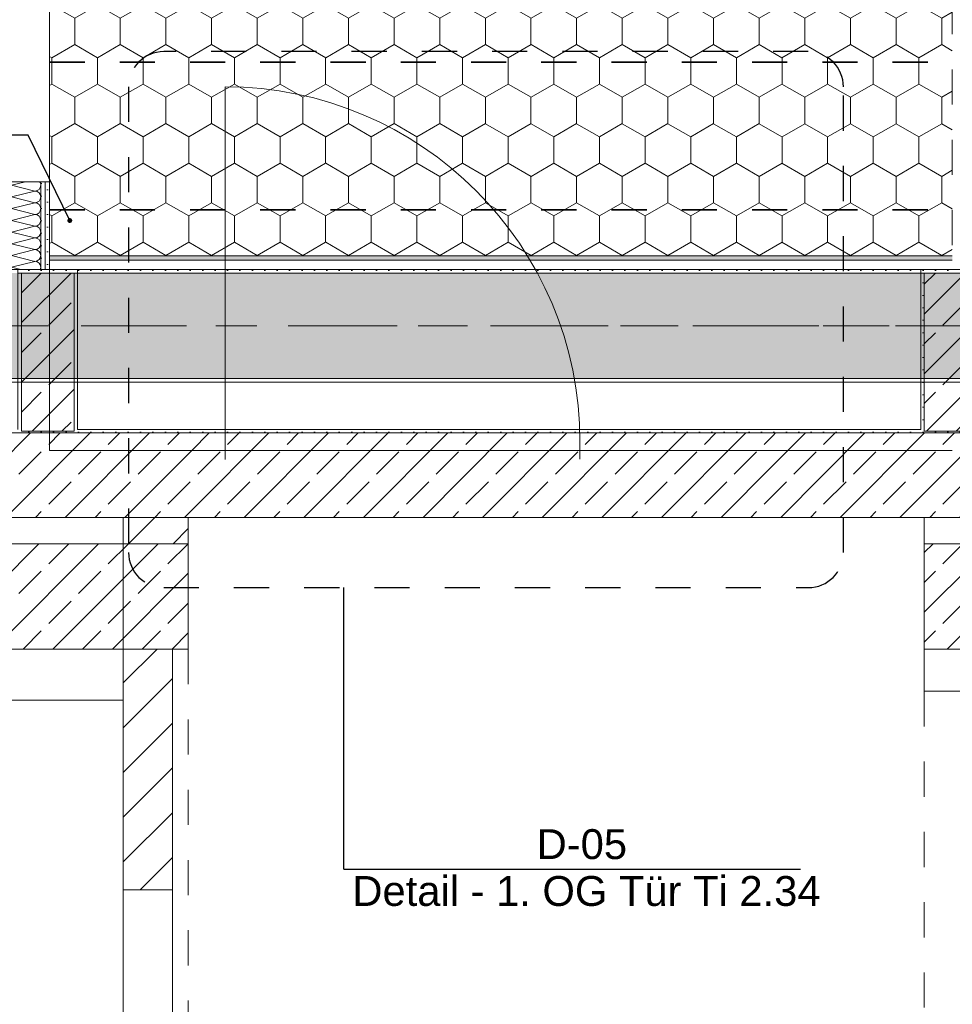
# Model space of a CAD drawing. Header units: metres. Extents: x -3.6 to 85.2, y -11 to 16.8.
# Tile 436 of 508: x 51.8 to 54.5, y -1.4 to 1.4. Entities that reach past the tile are written whole.
import ezdxf

# ---------------------------------------------------------------- set-up
doc = ezdxf.new("R2010")
doc.units = ezdxf.units.M
doc.header["$MEASUREMENT"] = 0
for name, pattern in [('Achse', [0.2, 0.1, -0.05, 0, -0.05]), ('Punktlinie eng', [0.0375, 0.0125, -0.025]), ('Punktlinie weit', [0.06, 0.01, -0.05]), ('Strichlinie doppelt', [0.546806, 0.264583, -0.105833, 0.070556, -0.105833]), ('Untersicht', [0.1, 0.075, -0.025]), ('Wipeout_Contour', [1, 0, -1])]:
    doc.linetypes.add(name, pattern=pattern)
for name, color, linetype in [('154 - Bemaßung_ Beschriftung.Ausbau - Deckenspiegel', 7, 'Continuous'), ('208 - Marker.Detail', 7, 'Continuous'), ('301 - Elemente.Linie', 7, 'Continuous'), ('451 - Universal.Achsen Raster', 7, 'Continuous'), ('605 - Struktur.Wand Innen', 7, 'Continuous'), ('607 - Struktur.Stütze', 7, 'Continuous'), ('608 - Struktur.Träger', 7, 'Continuous'), ('Neubau_154 - Bemaßung_ Beschriftung.Ausbau - Deckenspiegel', 7, 'Continuous'), ('Neubau_605 - Struktur.Wand Innen', 7, 'Continuous'), ('Neubau_606 - Struktur.Wand Innen Ausbau', 7, 'Continuous'), ('Neubau_651 - Abdeckung.Decke abgehängt_ bekleidet', 7, 'Continuous'), ('Neubau_653 - Abdeckung.TB Verkofferung', 7, 'Continuous')]:
    doc.layers.add(name, color=color, linetype=linetype)
doc.styles.add('ERSTELLTER_STIL_2', font='txt')
doc.dimstyles.new('ERSTELLTER_STIL__3', dxfattribs={"dimtxt": 0.1, "dimasz": 0.0532, "dimexe": 0.18, "dimexo": 0.0625, "dimgap": 0, "dimtad": 1, "dimzin": 0, "dimdsep": 46, "dimtxsty": 'ERSTELLTER_STIL_2', "dimblk": 'ARROWHEAD_2', "dimblk1": 'ARROWHEAD_2', "dimblk2": 'ARROWHEAD_2', "dimcen": 0.09, "dimse1": 1, "dimse2": 1, "dimclrd": 7, "dimclre": 7, "dimclrt": 7, "dimazin": 0, "dimtfac": 1, "dimtdec": 4, "dimtmove": 2, "dimatfit": 3, "dimfxl": 1, "dimtolj": 1, "dimtzin": 0, "dimarcsym": 0})
doc.dimstyles.new('ERSTELLTER_STIL__5', dxfattribs={"dimtxt": 0.18, "dimasz": 0.02736, "dimexe": 0.18, "dimexo": 0.0625, "dimgap": 0, "dimtad": 0, "dimtih": 1, "dimtoh": 1, "dimdec": 4, "dimzin": 0, "dimdsep": 46, "dimcen": 0.09, "dimadec": 0, "dimazin": 0, "dimtfac": 1, "dimtdec": 4, "dimtmove": 0, "dimatfit": 3, "dimldrblk": 'ARROWHEAD_11', "dimfxl": 1, "dimtolj": 1, "dimtzin": 0, "dimarcsym": 0})
pattern_1 = [(45, (0, 0), (-0.01767767, 0.01767767), [0, -0.025])]
pattern_2 = [(45, (0, 0), (-0.08485281, 0.08485281), []), (45, (-0.04243, 0.04243), (-0.08485281, 0.08485281), [0.09, -0.03])]
pattern_3 = [(45, (0, 0), (-0.06363961, 0.06363961), [])]

# ---------------------------------------------------------------- blocks, each defined once
blk = doc.blocks.new('*X43')
at = {"layer": 'Neubau_606 - Struktur.Wand Innen Ausbau', "color": 7, "linetype": 'Continuous', "lineweight": 5}
for p, q in [((51.8216, 0.96), (51.7816, 0.95)), ((51.8483, 0.9333), (51.7816, 0.95)), ((51.8483, 0.9333), (51.7816, 0.9167)), ((51.8483, 0.9), (51.7816, 0.9167)), ((51.8483, 0.9), (51.7816, 0.8833)), ((51.8483, 0.8667), (51.7816, 0.8833)), ((51.8483, 0.8667), (51.7816, 0.85)), ((51.8483, 0.8333), (51.7816, 0.85)), ((51.8483, 0.8333), (51.7816, 0.8167)), ((51.8483, 0.8), (51.7816, 0.8167)), ((51.8483, 0.8), (51.7816, 0.7833)), ((51.8483, 0.7667), (51.7816, 0.7833)), ((51.8483, 0.7667), (51.7816, 0.75)), ((51.8483, 0.7333), (51.7816, 0.75)), ((51.8483, 0.7333), (51.7816, 0.7167)), ((51.8084, 0.71), (51.7816, 0.7167))]:
    blk.add_line(p, q, dxfattribs=at)
for centre, start, end in [((51.7816, 0.9667), 203.5783, 270), ((51.8483, 0.95), 0, 36.8698), ((51.7816, 0.9333), 90, 180), ((51.7816, 0.9333), 180, 270), ((51.8483, 0.95), 270, 0), ((51.8483, 0.9167), 0, 90), ((51.7816, 0.9), 90, 180), ((51.7816, 0.9), 180, 270), ((51.8483, 0.9167), 270, 0), ((51.8483, 0.8833), 0, 90), ((51.7816, 0.8667), 90, 180), ((51.8483, 0.8833), 270, 0), ((51.7816, 0.8667), 180, 270), ((51.7816, 0.8333), 90, 180), ((51.8483, 0.85), 0, 90), ((51.8483, 0.85), 270, 0), ((51.7816, 0.8333), 180, 270), ((51.7816, 0.8), 90, 180), ((51.8483, 0.8167), 0, 90), ((51.8483, 0.8167), 270, 0), ((51.7816, 0.8), 180, 270), ((51.8483, 0.7833), 0, 90), ((51.7816, 0.7667), 90, 180), ((51.7816, 0.7667), 180, 270), ((51.8483, 0.7833), 270, 0), ((51.8483, 0.75), 0, 90), ((51.7816, 0.7333), 90, 180), ((51.7816, 0.7333), 180, 270), ((51.8483, 0.75), 270, 0), ((51.8483, 0.7167), 0, 90), ((51.7816, 0.7), 90, 180), ((51.8483, 0.7167), 336.3553, 0), ((51.7816, 0.7), 180.0611, 270)]:
    blk.add_arc(centre, 0.0167, start, end, dxfattribs=at)
blk = doc.blocks.new('*D385')
at = {"layer": '154 - Bemaßung_ Beschriftung.Ausbau - Deckenspiegel', "color": 7, "linetype": 'Continuous', "lineweight": 5}
for p, q in [((54.875, 0.9002), (54.945, 0.8598)), ((54.9625, 0.88), (54.8575, 0.88)), ((54.91, 0.7495), (54.91, 0.88)), ((54.875, 0.7697), (54.945, 0.7293)), ((54.9625, 0.7495), (54.8575, 0.7495)), ((54.91, 0.7153), (54.91, 0.7495))]:
    blk.add_line(p, q, dxfattribs=at)
at = {"layer": '154 - Bemaßung_ Beschriftung.Ausbau - Deckenspiegel', "color": 7, "lineweight": 5, "insert": (54.8399, 0.6862), "char_height": 0.1, "attachment_point": 7, "rotation": 90, "style": 'ERSTELLTER_STIL_2'}
blk.add_mtext('\\A1;{\\pql;\\fArial|b0|i0|c0|p38;13\\fArial|b0|i0|c0|p38;\\A1{\\H.66x;\\S05^  ;}}', dxfattribs=at)
at = {"color": 254, "linetype": 'Wipeout_Contour', "lineweight": 0, "ltscale": 219.186469}
blk.add_wipeout([(54.8596, 0.6647), (54.8596, 0.9595), (54.7167, 0.9595), (54.7167, 0.6647)], dxfattribs=at).dxf.layer = '154 - Bemaßung_ Beschriftung.Ausbau - Deckenspiegel'
blk = doc.blocks.new('ARROWHEAD_2')
at = {"color": 0, "linetype": 'Continuous', "lineweight": 0}
for p, q in [((-0.378, -0.655), (0.378, 0.655)), ((0, 0), (-1, 0))]:
    blk.add_line(p, q, dxfattribs=at)
blk = doc.blocks.new('ARROWHEAD_11')
at = {"color": 0, "linetype": 'Continuous', "lineweight": 0}
blk.add_line((0, 0), (-1, 0), dxfattribs=at)
at = {"color": 0, "linetype": 'Continuous', "lineweight": 0, "const_width": 0.25, "flags": 128}
blk.add_lwpolyline([(-0.125, 0, 1), (0.125, 0, 1)], format="xyb", close=True, dxfattribs=at)

msp = doc.modelspace()

# ---------------------------------------------------------------- hatches: boundary and pattern name
at = {"layer": '605 - Struktur.Wand Innen', "linetype": 'Continuous', "lineweight": 0, "true_color": 0x000000}
h = msp.add_hatch(dxfattribs=at)
h.set_pattern_fill('Gips_0001', color=18, style=0, pattern_type=2)
h.set_pattern_definition(pattern_1)
h.paths.add_polyline_path([(52.295, 0.255), (51.97, 0.255), (51.97, 0.245), (52.295, 0.245)])
h = msp.add_hatch(dxfattribs=at)
h.set_pattern_fill('Gips_0001', color=18, style=0, pattern_type=2)
h.set_pattern_definition(pattern_1)
h.paths.add_polyline_path([(52.295, 0.255), (52.295, 0.245), (53.95, 0.245), (53.95, 0.255)])
h = msp.add_hatch(dxfattribs=at)
h.set_pattern_fill('Gips_0001', color=18, style=0, pattern_type=2)
h.set_pattern_definition(pattern_1)
h.paths.add_polyline_path([(53.95, 0.245), (54.37, 0.245), (54.37, 0.255), (53.95, 0.255)])
h = msp.add_hatch(dxfattribs=at)
h.set_pattern_fill('Beton__Stahlbeton_0001', color=18, style=0, pattern_type=2)
h.set_pattern_definition(pattern_2)
h.paths.add_polyline_path([(44.14, 0.005), (52.295, 0.005), (52.295, 0.245), (44.14, 0.245)])
h = msp.add_hatch(dxfattribs=at)
h.set_pattern_fill('Beton__Stahlbeton_0001', color=18, style=0, pattern_type=2)
h.set_pattern_definition(pattern_2)
h.paths.add_polyline_path([(52.295, 0.245), (52.295, 0.005), (53.95, 0.005), (53.95, 0.245)])
h = msp.add_hatch(dxfattribs=at)
h.set_pattern_fill('Beton__Stahlbeton_0001', color=18, style=0, pattern_type=2)
h.set_pattern_definition(pattern_2)
h.paths.add_polyline_path([(53.95, 0.005), (55.11, 0.005), (55.11, 0.245), (53.95, 0.245)])
at = {"layer": '607 - Struktur.Stütze', "linetype": 'Continuous', "lineweight": 0, "true_color": 0x000000}
h = msp.add_hatch(dxfattribs=at)
h.set_pattern_fill('Gips_0001', color=18, style=0, pattern_type=2)
h.set_pattern_definition(pattern_1)
h.paths.add_polyline_path([(51.8, 0.71), (51.8, 0.255), (51.81, 0.255), (51.81, 0.7), (51.96, 0.7), (51.96, 0.255), (51.97, 0.255), (51.97, 0.71)])
h = msp.add_hatch(dxfattribs=at)
h.set_pattern_fill('Gips_0001', color=18, style=0, pattern_type=2)
h.set_pattern_definition(pattern_1)
h.paths.add_polyline_path([(54.37, 0.71), (54.37, 0.255), (54.38, 0.255), (54.38, 0.7), (54.46, 0.7), (54.46, 0.71)])
h = msp.add_hatch(dxfattribs=at)
h.set_pattern_fill('Beton__Stahlbeton_0001', color=18, style=0, pattern_type=2)
h.set_pattern_definition(pattern_2)
h.paths.add_polyline_path([(51.81, 0.25), (51.96, 0.25), (51.96, 0.7), (51.81, 0.7)])
h = msp.add_hatch(dxfattribs=at)
h.set_pattern_fill('Beton__Stahlbeton_0001', color=18, style=0, pattern_type=2)
h.set_pattern_definition(pattern_2)
h.paths.add_polyline_path([(54.38, 0.25), (54.68, 0.25), (54.68, 0.7), (54.38, 0.7)])
h = msp.add_hatch(dxfattribs=at)
h.set_pattern_fill('Gips_0001', color=18, style=0, pattern_type=2)
h.set_pattern_definition(pattern_1)
h.paths.add_polyline_path([(51.8, 0.255), (51.8, 0.245), (51.97, 0.245), (51.97, 0.255), (51.96, 0.255), (51.96, 0.25), (51.81, 0.25), (51.81, 0.255)])
h = msp.add_hatch(dxfattribs=at)
h.set_pattern_fill('Gips_0001', color=18, style=0, pattern_type=2)
h.set_pattern_definition(pattern_1)
h.paths.add_polyline_path([(54.37, 0.255), (54.37, 0.245), (54.69, 0.245), (54.69, 0.255), (54.68, 0.255), (54.68, 0.25), (54.38, 0.25), (54.38, 0.255)])
h = msp.add_hatch(dxfattribs=at)
h.set_pattern_fill('Beton__Stahlbeton_0001', color=18, style=0, pattern_type=2)
h.set_pattern_definition(pattern_2)
h.paths.add_polyline_path([(54.83, -0.37), (54.83, -0.07), (54.38, -0.07), (54.38, -0.37)])
at = {"layer": '608 - Struktur.Träger', "linetype": 'Continuous', "lineweight": 0, "true_color": 0x000000}
h = msp.add_hatch(dxfattribs=at)
h.set_pattern_fill('Gips_0001', color=18, style=0, pattern_type=2)
h.set_pattern_definition(pattern_1)
h.paths.add_polyline_path([(51.97, 0.7), (54.37, 0.7), (54.37, 0.71), (51.97, 0.71)])
h = msp.add_hatch(dxfattribs=at)
h.set_pattern_fill('Beton__Stahlbeton_0001', color=18, style=0, pattern_type=2)
h.set_pattern_definition(pattern_2)
h.paths.add_polyline_path([(0.69, 0.7), (0.38, 0.7), (0.38, 0.4), (0.69, 0.4), (3.97, 0.4), (4.29, 0.4), (7.57, 0.4), (7.89, 0.4), (11.17, 0.4), (11.49, 0.4), (14.77, 0.4), (15.09, 0.4), (18.37, 0.4), (18.69, 0.4), (21.97, 0.4), (22.29, 0.4), (25.57, 0.4), (25.89, 0.4), (29.17, 0.4), (29.49, 0.4), (32.77, 0.4), (33.09, 0.4), (36.37, 0.4), (36.69, 0.4), (39.97, 0.4), (40.29, 0.4), (43.57, 0.4), (43.89, 0.4), (47.17, 0.4), (47.49, 0.4), (50.77, 0.4), (51.09, 0.4), (51.8, 0.4), (51.97, 0.4), (54.37, 0.4), (54.69, 0.4), (57.97, 0.4), (58.29, 0.4), (61.57, 0.4), (61.88, 0.4), (61.88, 0.7), (61.57, 0.7), (58.29, 0.7), (57.97, 0.7), (54.69, 0.7), (54.37, 0.7), (51.97, 0.7), (51.8, 0.7), (51.09, 0.7), (50.77, 0.7), (47.49, 0.7), (47.16, 0.7), (43.89, 0.7), (43.57, 0.7), (40.29, 0.7), (39.935, 0.7), (36.69, 0.7), (36.37, 0.7), (33.09, 0.7), (32.77, 0.7), (29.49, 0.7), (29.17, 0.7), (25.89, 0.7), (25.57, 0.7), (22.29, 0.7), (21.97, 0.7), (18.69, 0.7), (18.37, 0.7), (15.09, 0.7), (14.77, 0.7), (11.49, 0.7), (11.17, 0.7), (7.89, 0.7), (7.57, 0.7), (4.29, 0.7), (3.97, 0.7)])
h = msp.add_hatch(dxfattribs=at)
h.set_pattern_fill('Gips_0001', color=18, style=0, pattern_type=2)
h.set_pattern_definition(pattern_1)
h.paths.add_polyline_path([(51.97, 0.39), (54.37, 0.39), (54.37, 0.4), (51.97, 0.4)])
at = {"layer": 'Neubau_606 - Struktur.Wand Innen Ausbau', "linetype": 'Continuous', "lineweight": 0, "true_color": 0x000000}
h = msp.add_hatch(dxfattribs=at)
h.set_pattern_fill('Gips_0001', color=18, style=0, pattern_type=2)
h.set_pattern_definition(pattern_1)
h.paths.add_polyline_path([(51.8775, 0.96), (51.865, 0.96), (51.865, 0.71), (51.8775, 0.71)])
h = msp.add_hatch(dxfattribs=at)
h.set_pattern_fill('Gips_0001', color=18, style=0, pattern_type=2)
h.set_pattern_definition(pattern_1)
h.paths.add_polyline_path([(51.89, 0.96), (51.8775, 0.96), (51.8775, 0.71), (51.89, 0.71)])
at = {"layer": 'Neubau_651 - Abdeckung.Decke abgehängt_ bekleidet', "linetype": 'Continuous', "lineweight": 13, "true_color": 0xffbfbf}
h = msp.add_hatch(dxfattribs=at)
h.set_pattern_fill('sechseckig_0001', color=254, style=0, pattern_type=2)
h.set_pattern_definition([(90, (0, 0), (-0.12990375, 0), [0.075, -0.15]), (90, (-0.06495, 0.1125), (-0.12990375, 0), [0.075, -0.15]), (150, (5e-18, 0.075), (0.06495188, 0.11249995), [0.075, -0.15]), (150, (-0.1299, 0.075), (0.06495188, 0.11249995), [0.075, -0.15]), (210, (0, 0), (-0.06495187, 0.11249995), [0.075, -0.15]), (210, (-0.1299, 8e-18), (-0.06495187, 0.11249995), [0.075, -0.15])])
h.paths.add_polyline_path([(51.89, 0.7495), (54.46, 0.7495), (54.46, 5.0649), (51.89, 5.0649)])
h.paths.add_polyline_path([(52.835, 3.26), (53.515, 3.26), (53.515, 2.56), (52.835, 2.56)], flags=0)
at = {"layer": 'Neubau_653 - Abdeckung.TB Verkofferung', "linetype": 'Continuous', "lineweight": 0, "true_color": 0x000000}
h = msp.add_hatch(dxfattribs=at)
h.set_pattern_fill('Gips_0001', color=18, style=0, pattern_type=2)
h.set_pattern_definition(pattern_1)
h.paths.add_polyline_path([(51.89, 0.737), (54.46, 0.737), (54.46, 0.7495), (51.89, 0.7495)])

# ---------------------------------------------------------------- linework, layer by layer
at = {"layer": '208 - Marker.Detail', "color": 30, "linetype": 'Punktlinie eng', "lineweight": 25, "true_color": 0xff6e00}
for p, q in [((54.05, 1.33), (52.215, 1.33)), ((54.15, -0.095), (54.15, 1.23)), ((52.215, -0.195), (54.05, -0.195))]:
    msp.add_line(p, q, dxfattribs=at)
at = {"layer": '208 - Marker.Detail', "color": 30, "linetype": 'Continuous', "lineweight": 25, "true_color": 0xff6e00}
for p, q in [((52.7276, -0.9962), (52.7276, -0.195)), ((52.7276, -0.9962), (52.7776, -0.9962)), ((52.7776, -0.9962), (54.0276, -0.9962))]:
    msp.add_line(p, q, dxfattribs=at)
at = {"layer": '208 - Marker.Detail', "color": 30, "linetype": 'Punktlinie eng', "lineweight": 25, "true_color": 0xff6e00}
for centre, start, end in [((52.215, 1.23), 90, 180), ((54.05, 1.23), 0, 90), ((52.215, -0.095), 180, 270), ((54.05, -0.095), 270, 0)]:
    msp.add_arc(centre, 0.1, start, end, dxfattribs=at)
at = {"layer": '301 - Elemente.Linie', "color": 7, "linetype": 'Untersicht', "lineweight": 13}
for p, q in [((52.285, -0.37), (52.285, -3.31)), ((54.38, -0.49), (54.38, -3.31))]:
    msp.add_line(p, q, dxfattribs=at)
at = {"layer": '451 - Universal.Achsen Raster', "color": 160, "linetype": 'Strichlinie doppelt', "lineweight": 9, "true_color": 0x3232ff}
msp.add_line((64.935, 0.55), (-3.175, 0.55), dxfattribs=at)
at = {"layer": '605 - Struktur.Wand Innen', "color": 7, "linetype": 'Continuous', "lineweight": 13}
for p, q in [((53.95, 0.255), (52.295, 0.255)), ((52.295, 0.245), (44.14, 0.245)), ((55.11, 0.245), (53.95, 0.245)), ((52.295, 0.005), (53.95, 0.005))]:
    msp.add_line(p, q, dxfattribs=at)
at = {"layer": '605 - Struktur.Wand Innen', "color": 1, "linetype": 'Continuous', "lineweight": 13}
for p, q in [((53.95, 0.255), (52.295, 0.255)), ((53.95, 0.245), (52.295, 0.245)), ((52.295, 0.005), (53.95, 0.005))]:
    msp.add_line(p, q, dxfattribs=at)
at = {"layer": '605 - Struktur.Wand Innen', "color": 7, "linetype": 'Continuous', "lineweight": 5, "flags": 128}
for points in [[(52.295, 0.255), (51.97, 0.255)], [(54.37, 0.255), (53.95, 0.255)]]:
    msp.add_lwpolyline(points, dxfattribs=at)
at = {"layer": '605 - Struktur.Wand Innen', "color": 7, "linetype": 'Continuous', "lineweight": 18, "flags": 128}
for points in [[(52.1, 0.005), (44.14, 0.005)], [(52.1, 0.005), (52.1, -0.445)], [(52.1, -0.07), (52.1, 0.005)], [(52.1, -0.07), (52.1, 0.005)], [(54.86, 0.005), (54.38, 0.005)], [(54.38, -0.07), (54.38, 0.005)], [(52.1, -0.515), (52.1, -0.37)], [(52.1, -0.445), (52.1, -0.37)], [(54.38, -0.49), (54.38, -0.37)], [(54.38, -0.49), (54.86, -0.49)], [(51.485, -0.515), (52.1, -0.515)]]:
    msp.add_lwpolyline(points, dxfattribs=at)
at = {"layer": '605 - Struktur.Wand Innen', "color": 7, "linetype": 'Continuous', "lineweight": 13, "flags": 128}
for points in [[(44.14, 0.005), (52.295, 0.005)], [(53.95, 0.005), (55.11, 0.005)]]:
    msp.add_lwpolyline(points, dxfattribs=at)
at = {"layer": '607 - Struktur.Stütze', "color": 7, "linetype": 'Continuous', "lineweight": 5, "flags": 128}
for points in [[(51.97, 0.255), (51.97, 0.71), (51.8, 0.71), (51.8, 0.255)], [(54.46, 0.71), (54.37, 0.71), (54.37, 0.255)]]:
    msp.add_lwpolyline(points, dxfattribs=at)
at = {"layer": '607 - Struktur.Stütze', "color": 7, "linetype": 'Continuous', "lineweight": 13, "flags": 128}
for points in [[(51.81, 0.25), (51.96, 0.25), (51.96, 0.7), (51.81, 0.7)], [(54.38, 0.25), (54.68, 0.25), (54.68, 0.7), (54.38, 0.7)], [(54.83, -0.37), (54.83, -0.07), (54.38, -0.07), (54.38, -0.37)]]:
    msp.add_lwpolyline(points, close=True, dxfattribs=at)
at = {"layer": '608 - Struktur.Träger', "color": 7, "linetype": 'Continuous', "lineweight": 13}
for p, q in [((0.38, 0.71), (61.88, 0.71)), ((51.97, 0.7), (51.8, 0.7)), ((54.37, 0.7), (51.97, 0.7)), ((54.69, 0.7), (54.37, 0.7)), ((0.38, 0.39), (61.88, 0.39))]:
    msp.add_line(p, q, dxfattribs=at)
at = {"layer": '608 - Struktur.Träger', "color": 7, "linetype": 'Continuous', "lineweight": 5}
for p, q in [((51.97, 0.71), (51.97, 0.7)), ((54.37, 0.71), (51.97, 0.71)), ((54.37, 0.71), (54.37, 0.7)), ((51.97, 0.4), (51.97, 0.39)), ((54.37, 0.4), (54.37, 0.39)), ((54.37, 0.39), (51.97, 0.39))]:
    msp.add_line(p, q, dxfattribs=at)
at = {"layer": '608 - Struktur.Träger', "color": 7, "linetype": 'Achse', "lineweight": 9}
msp.add_line((0.38, 0.55), (61.88, 0.55), dxfattribs=at)
at = {"layer": '608 - Struktur.Träger', "color": 7, "linetype": 'Continuous', "lineweight": 13, "flags": 128}
msp.add_lwpolyline([(61.88, 0.4), (61.57, 0.4), (58.29, 0.4), (57.97, 0.4), (54.69, 0.4), (54.37, 0.4), (51.97, 0.4), (51.8, 0.4), (51.09, 0.4), (50.77, 0.4), (47.49, 0.4), (47.17, 0.4), (43.89, 0.4), (43.57, 0.4), (40.29, 0.4), (39.97, 0.4), (36.69, 0.4), (36.37, 0.4), (33.09, 0.4), (32.77, 0.4), (29.49, 0.4)], dxfattribs=at)
at = {"layer": 'Neubau_605 - Struktur.Wand Innen', "color": 1, "linetype": 'Continuous', "lineweight": 5}
for p, q in [((52.39, 0.17), (52.39, 1.23)), ((53.4, 0.22), (53.4, 0.1707))]:
    msp.add_line(p, q, dxfattribs=at)
msp.add_arc((52.39, 0.22), 1.01, 359.9978, 89.9978, dxfattribs=at)
at = {"layer": 'Neubau_606 - Struktur.Wand Innen Ausbau', "color": 1, "linetype": 'Continuous', "lineweight": 13}
for p, q in [((51.89, 0.96), (51.89, 1.97)), ((51.865, 0.96), (51.765, 0.96)), ((51.865, 0.71), (51.865, 0.96)), ((51.8775, 0.96), (51.865, 0.96)), ((51.89, 0.96), (51.8775, 0.96))]:
    msp.add_line(p, q, dxfattribs=at)
at = {"layer": 'Neubau_606 - Struktur.Wand Innen Ausbau', "color": 1, "linetype": 'Continuous', "lineweight": 9}
msp.add_line((51.8775, 0.71), (51.8775, 0.96), dxfattribs=at)
at = {"layer": 'Neubau_606 - Struktur.Wand Innen Ausbau', "color": 1, "linetype": 'Continuous', "lineweight": 13, "flags": 128}
msp.add_lwpolyline([(51.89, 0.71), (51.89, 0.96)], dxfattribs=at)
at = {"layer": 'Neubau_651 - Abdeckung.Decke abgehängt_ bekleidet', "color": 1, "linetype": 'Achse', "lineweight": 35}
for p, q in [((51.89, 1.3), (54.46, 1.3)), ((51.89, 0.88), (54.46, 0.88))]:
    msp.add_line(p, q, dxfattribs=at)
at = {"layer": 'Neubau_651 - Abdeckung.Decke abgehängt_ bekleidet', "color": 1, "linetype": 'Punktlinie weit', "lineweight": 13, "flags": 128}
msp.add_lwpolyline([(51.89, 0.7495), (54.46, 0.7495), (54.46, 5.0649), (51.89, 5.0649)], close=True, dxfattribs=at)
at = {"layer": 'Neubau_653 - Abdeckung.TB Verkofferung', "color": 1, "linetype": 'Continuous', "lineweight": 9}
for p, q in [((51.89, 0.7495), (54.46, 0.7495)), ((51.89, 0.195), (51.89, 0.7495)), ((51.89, 0.195), (54.46, 0.195))]:
    msp.add_line(p, q, dxfattribs=at)
at = {"layer": 'Neubau_653 - Abdeckung.TB Verkofferung', "color": 1, "linetype": 'Continuous', "lineweight": 5}
for p, q in [((54.46, 0.7495), (51.89, 0.7495)), ((54.46, 0.737), (51.89, 0.737)), ((54.46, 0.71), (51.89, 0.71))]:
    msp.add_line(p, q, dxfattribs=at)
at = {"layer": 'Neubau_653 - Abdeckung.TB Verkofferung', "color": 1, "linetype": 'Continuous', "lineweight": 5, "flags": 128}
msp.add_lwpolyline([(51.89, 0.7495), (51.89, 0.737), (51.89, 0.71)], dxfattribs=at)

# ---------------------------------------------------------------- block references
at = {"layer": 'Neubau_606 - Struktur.Wand Innen Ausbau', "color": 1, "lineweight": 13}
msp.add_blockref('*X43', (0, 0), dxfattribs=at)

# ---------------------------------------------------------------- texts
at = {"layer": '208 - Marker.Detail', "color": 30, "lineweight": 25, "true_color": 0xff6e00, "char_height": 0.085, "style": 'ERSTELLTER_STIL_2'}
for s, insert, attachment_point in [('\\A1;{\\pql;\\fArial|b0|i0|c0|p38;D-05}', (53.2767, -0.9685), 7), ('\\A1;{\\pql;\\fArial|b0|i0|c0|p38;Detail - 1. OG Tür Ti 2.34}', (52.7521, -1.0156), 1)]:
    msp.add_mtext(s, dxfattribs=dict(at, insert=insert, attachment_point=attachment_point))

# ---------------------------------------------------------------- leaders
at = {"layer": 'Neubau_154 - Bemaßung_ Beschriftung.Ausbau - Deckenspiegel', "color": 1, "linetype": 'Continuous', "lineweight": 13, "annotation_type": 0, "has_hookline": 1, "hookline_direction": 1, "text_width": 1.3167}
msp.add_leader([(51.9477, 0.8495), (51.8293, 1.0921), (51.571, 1.0921)], dimstyle='ERSTELLTER_STIL__5', dxfattribs=at)

# ---------------------------------------------------------------- next in the draw order: dimensions: what is measured, and where the dimension line sits
at = {"layer": '154 - Bemaßung_ Beschriftung.Ausbau - Deckenspiegel', "color": 7, "linetype": 'Continuous', "lineweight": 5}
dim = msp.add_linear_dim(base=(54.91, 0.88), p1=(54.46, 0.7495), p2=(54.46, 0.88), angle=90, dimstyle='ERSTELLTER_STIL__3', dxfattribs=at)
dim.commit()
dim.dimension.update_dxf_attribs({"geometry": '*D385', "text_midpoint": (54.7881, 0.9356), "dimtype": 160, "text_rotation": 90})

# ---------------------------------------------------------------- next in the draw order: wipeouts: each hides what was drawn before it
at = {"color": 254, "linetype": 'Wipeout_Contour', "lineweight": 0, "ltscale": 208.779695}
msp.add_wipeout([(52.1, 0.005), (52.1, -0.07), (52.285, -0.07), (52.285, 0.005)], dxfattribs=at).dxf.layer = '605 - Struktur.Wand Innen'
at = {"color": 254, "linetype": 'Wipeout_Contour', "lineweight": 0, "ltscale": 208.713774}
msp.add_wipeout([(52.1, -0.37), (52.1, -1.055), (52.24, -1.055), (52.24, -0.37)], dxfattribs=at).dxf.layer = '605 - Struktur.Wand Innen'

# ---------------------------------------------------------------- next in the draw order: hatches: boundary and pattern name
at = {"layer": '605 - Struktur.Wand Innen', "linetype": 'Continuous', "lineweight": 0, "true_color": 0x000000}
h = msp.add_hatch(dxfattribs=at)
h.set_pattern_fill('MW_Ziegel_0001', color=18, style=0, pattern_type=2)
h.set_pattern_definition(pattern_3)
h.paths.add_polyline_path([(52.1, 0.005), (52.1, -0.07), (52.285, -0.07), (52.285, 0.005)])
h = msp.add_hatch(dxfattribs=at)
h.set_pattern_fill('MW_Ziegel_0001', color=18, style=0, pattern_type=2)
h.set_pattern_definition(pattern_3)
h.paths.add_polyline_path([(52.1, -0.37), (52.1, -1.055), (52.24, -1.055), (52.24, -0.37)])
at = {"layer": '607 - Struktur.Stütze', "linetype": 'Continuous', "lineweight": 0, "true_color": 0x000000}
h = msp.add_hatch(dxfattribs=at)
h.set_pattern_fill('Beton__Stahlbeton_0001', color=18, style=0, pattern_type=2)
h.set_pattern_definition(pattern_2)
h.paths.add_polyline_path([(52.285, -0.37), (52.285, -0.07), (51.485, -0.07), (51.485, -0.37)])

# ---------------------------------------------------------------- next in the draw order: linework, layer by layer
at = {"layer": '208 - Marker.Detail', "color": 30, "linetype": 'Punktlinie eng', "lineweight": 25, "true_color": 0xff6e00}
msp.add_line((52.115, 1.23), (52.115, -0.095), dxfattribs=at)
at = {"layer": '605 - Struktur.Wand Innen', "color": 7, "linetype": 'Continuous', "lineweight": 18}
msp.add_line((52.1, -1.055), (52.24, -1.055), dxfattribs=at)
at = {"layer": '605 - Struktur.Wand Innen', "color": 7, "linetype": 'Continuous', "lineweight": 13}
for p, q in [((52.1, -1.055), (52.1, -1.94)), ((52.24, -1.94), (52.24, -1.055))]:
    msp.add_line(p, q, dxfattribs=at)
at = {"layer": '605 - Struktur.Wand Innen', "color": 7, "linetype": 'Continuous', "lineweight": 18, "flags": 128}
for points in [[(52.1, 0.005), (52.1, -0.07)], [(52.285, 0.005), (52.1, 0.005)], [(52.285, -0.07), (52.285, 0.005)], [(52.1, -0.37), (52.1, -1.055)], [(52.24, -1.055), (52.24, -0.37)]]:
    msp.add_lwpolyline(points, dxfattribs=at)
at = {"layer": '607 - Struktur.Stütze', "color": 7, "linetype": 'Continuous', "lineweight": 13, "flags": 128}
msp.add_lwpolyline([(52.285, -0.37), (52.285, -0.07), (51.485, -0.07), (51.485, -0.37)], close=True, dxfattribs=at)

doc.saveas('drawing.dxf')
